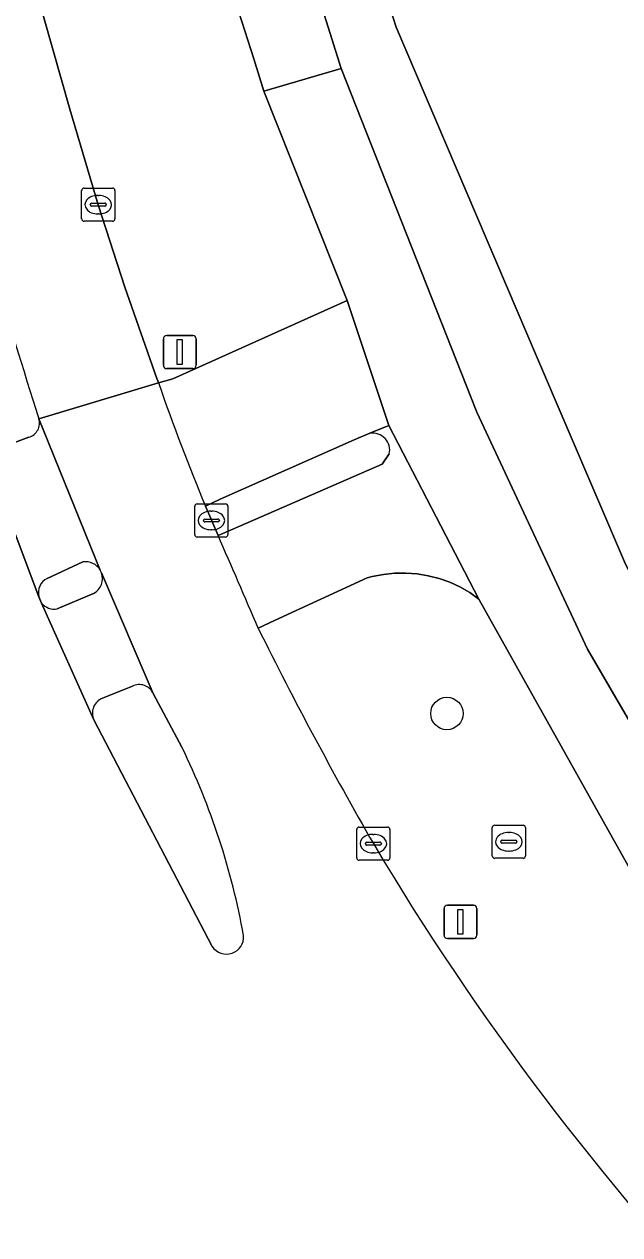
# Model space of a CAD drawing. Extents: x 158031 to 159244, y 380104 to 381214.
# Drawn here: x 159122.44 to 159140.39, y 380779.62 to 380816.11 of the extents above; entities that cross this region are included whole.
import ezdxf

# ---------------------------------------------------------------- set-up
doc = ezdxf.new("R2010")
doc.units = 0
for name, color, linetype in [('IMGEO_Berm_groen', 7, 'Continuous'), ('IMGEO_Boom', 7, 'Continuous'), ('IMGEO_Fietspad_gesloten', 7, 'Continuous'), ('IMGEO_Fietspad_open', 7, 'Continuous'), ('IMGEO_Groenvoorziening', 7, 'Continuous'), ('IMGEO_Kolk', 7, 'Continuous'), ('IMGEO_Lichtmast', 7, 'Continuous'), ('IMGEO_Rijbaan_lokaal_gesloten', 7, 'Continuous'), ('IMGEO_Rioolput', 7, 'Continuous'), ('IMGEO_Verkeerseiland_gesloten', 7, 'Continuous'), ('IMGEO_Voetpad_gesloten', 7, 'Continuous'), ('IMGEO_Voetpad_open', 7, 'Continuous')]:
    doc.layers.add(name, color=color, linetype=linetype)

msp = doc.modelspace()

# ---------------------------------------------------------------- linework, layer by layer
at = {"layer": 'IMGEO_Berm_groen'}
for points in [[(159104.565, 380883.12), (159109.756, 380864.281), (159115.543, 380843.507), (159120.99, 380823.748), (159122.769, 380817.239), (159123.815, 380813.549), (159124.668, 380810.67), (159125.469, 380808.188), (159126.434, 380805.435), (159126.461, 380805.357), (159126.483, 380805.296), (159126.916, 380805.42), (159132.174, 380807.78), (159129.663, 380814.09), (159129.353, 380815.071), (159128.725, 380817.042), (159128.413, 380818.033), (159127.513, 380820.873), (159123.671, 380834.644), (159122.905, 380837.39), (159119.428, 380849.851), (159111.297, 380878.948)], [(159136.142, 380798.783), (159135.864, 380798.978), (159135.569, 380799.147), (159135.261, 380799.289), (159134.941, 380799.403), (159134.612, 380799.487), (159134.277, 380799.543), (159133.938, 380799.568), (159133.598, 380799.562), (159133.26, 380799.527), (159132.927, 380799.461), (159132.774, 380799.42), (159129.975, 380798.133), (159129.49, 380797.903)], [(159144.054, 380776.777), (159144.092, 380776.813), (159145.781, 380778.376), (159145.942, 380778.672), (159146.075, 380778.981), (159146.181, 380779.3), (159146.258, 380779.628), (159146.305, 380779.961), (159146.322, 380780.297), (159146.309, 380780.633), (159146.266, 380780.967), (159146.193, 380781.296), (159146.091, 380781.617), (159145.961, 380781.927), (159145.804, 380782.225), (159145.698, 380782.395), (159145.232, 380782.969), (159143.209, 380786.15), (159136.142, 380798.783)]]:
    msp.add_lwpolyline(points, dxfattribs=at)
for centre, radius, start, end in [((159236.429, 380850.889), 119.346, 206.35742, 209.89194), ((159203.315, 380833.225), 81.843, 210.72413, 223.60722)]:
    msp.add_arc(centre, radius, start, end, dxfattribs=at)
at = {"layer": 'IMGEO_Boom'}
msp.add_circle((159135.176, 380795.334), 0.489, dxfattribs=at)
at = {"layer": 'IMGEO_Fietspad_gesloten'}
for points in [[(159136.074, 380804.419), (159131.99, 380814.777), (159129.663, 380814.09), (159132.174, 380807.78), (159133.429, 380804.011), (159136.142, 380798.783), (159143.209, 380786.15), (159145.232, 380782.969), (159145.698, 380782.395), (159150.318, 380777.253), (159151.691, 380775.928), (159153.234, 380774.44)], [(159147.347, 380784.803), (159143.385, 380790.459), (159139.417, 380797.275), (159136.074, 380804.419)], [(159126.324, 380795.937), (159124.763, 380799.575)], [(159124.526, 380798.95), (159123.43, 380798.484)], [(159122.961, 380798.661), (159124.532, 380795.143)], [(159124.795, 380795.796), (159125.697, 380796.156)]]:
    msp.add_lwpolyline(points, dxfattribs=at)
for centre, radius, start, end in [((159124.284, 380799.399), 0.51, 298.3078, 20.1587), ((159123.347, 380798.973), 0.496, 218.9499, 279.6972), ((159125.905, 380795.745), 0.46, 24.5903, 116.9029), ((159124.982, 380795.341), 0.492, 112.3676, 203.7575)]:
    msp.add_arc(centre, radius, start, end, dxfattribs=at)
at = {"layer": 'IMGEO_Fietspad_open'}
msp.add_lwpolyline([(159086.142, 380979.46), (159083.536, 380978.836), (159086.843, 380966.994), (159087.094, 380966.097), (159088.005, 380962.834), (159088.406, 380961.398), (159093.383, 380943.568), (159102.356, 380911.373), (159111.297, 380878.948), (159119.428, 380849.851), (159122.905, 380837.39), (159123.671, 380834.644), (159127.513, 380820.873), (159128.413, 380818.033), (159128.725, 380817.042), (159129.353, 380815.071), (159129.663, 380814.09), (159131.99, 380814.777), (159129.847, 380821.59), (159125.106, 380838.909)], close=True, dxfattribs=at)
for points in [[(159129.49, 380797.903), (159129.975, 380798.133), (159132.774, 380799.42), (159132.927, 380799.461), (159133.26, 380799.527), (159133.598, 380799.562), (159133.938, 380799.568), (159134.277, 380799.543), (159134.612, 380799.487), (159134.941, 380799.403), (159135.261, 380799.289), (159135.569, 380799.147), (159135.864, 380798.978), (159136.142, 380798.783), (159133.429, 380804.011)], [(159133.429, 380804.011), (159132.858, 380803.779)], [(159133.439, 380803.159), (159133.223, 380802.845), (159128.728, 380800.889), (159128.277, 380800.7)]]:
    msp.add_lwpolyline(points, dxfattribs=at)
for centre, radius, start, end in [((159132.938, 380803.272), 0.513, 347.2571, 99.023), ((158921.953, 380709.56), 225.557, 23.05814, 23.83258)]:
    msp.add_arc(centre, radius, start, end, dxfattribs=at)
at = {"layer": 'IMGEO_Groenvoorziening'}
msp.add_lwpolyline([(159135.264, 380838.652), (159135.116, 380838.602), (159134.442, 380840.795), (159127.831, 380836.585), (159131.747, 380821.942), (159133.651, 380816.016), (159137.873, 380806.103), (159140.557, 380799.832), (159142.815, 380795.348), (159146.022, 380789.907), (159148.798, 380786.061), (159149.1, 380786.323), (159147.744, 380794.114), (159146.327, 380801.264), (159143.563, 380809.92)], close=True, dxfattribs=at)
at = {"layer": 'IMGEO_Kolk'}
for p, q in [((159124.242, 380811.17), (159125.094, 380811.17)), ((159124.167, 380810.244), (159124.167, 380811.096)), ((159124.655, 380810.95), (159124.68, 380810.95)), ((159125.168, 380811.096), (159125.168, 380810.244)), ((159124.426, 380810.664), (159124.426, 380810.676)), ((159124.864, 380810.627), (159124.466, 380810.627)), ((159124.469, 380810.713), (159124.867, 380810.713)), ((159124.91, 380810.676), (159124.91, 380810.664)), ((159125.094, 380810.17), (159124.242, 380810.17)), ((159124.678, 380810.39), (159124.653, 380810.39)), ((159127.651, 380801.652), (159128.503, 380801.652)), ((159127.576, 380800.726), (159127.576, 380801.578)), ((159128.064, 380801.432), (159128.089, 380801.432)), ((159128.577, 380801.578), (159128.577, 380800.726)), ((159127.835, 380801.146), (159127.835, 380801.158)), ((159128.273, 380801.109), (159127.875, 380801.109)), ((159127.878, 380801.195), (159128.276, 380801.195)), ((159128.319, 380801.158), (159128.319, 380801.146)), ((159128.503, 380800.652), (159127.651, 380800.652)), ((159128.087, 380800.872), (159128.062, 380800.872)), ((159132.459, 380790.985), (159132.459, 380791.837)), ((159132.534, 380791.911), (159133.386, 380791.911)), ((159133.46, 380791.837), (159133.46, 380790.985)), ((159132.761, 380791.454), (159133.159, 380791.454)), ((159132.947, 380791.691), (159132.972, 380791.691)), ((159132.718, 380791.405), (159132.718, 380791.417)), ((159133.156, 380791.368), (159132.758, 380791.368)), ((159132.97, 380791.131), (159132.945, 380791.131)), ((159133.202, 380791.417), (159133.202, 380791.405)), ((159133.386, 380790.911), (159132.534, 380790.911))]:
    msp.add_line(p, q, dxfattribs=at)
for points in [[(159124.242, 380811.17), (159125.094, 380811.17)], [(159124.167, 380810.244), (159124.167, 380811.096)], [(159125.168, 380811.096), (159125.168, 380810.244)], [(159125.094, 380810.17), (159124.242, 380810.17)], [(159127.651, 380801.652), (159128.503, 380801.652)], [(159127.576, 380800.726), (159127.576, 380801.578)], [(159128.577, 380801.578), (159128.577, 380800.726)], [(159128.503, 380800.652), (159127.651, 380800.652)], [(159132.459, 380790.985), (159132.459, 380791.837)], [(159132.534, 380791.911), (159133.386, 380791.911)], [(159133.46, 380791.837), (159133.46, 380790.985)], [(159133.386, 380790.911), (159132.534, 380790.911)]]:
    msp.add_lwpolyline(points, dxfattribs=at)
for centre, radius, start, end in [((159124.244, 380811.094), 0.0765, 91.552, 178.448), ((159124.244, 380811.094), 0.0765, 91.552, 178.448), ((159125.092, 380811.094), 0.0765, 1.552, 88.448), ((159125.092, 380811.094), 0.0765, 1.552, 88.448), ((159124.466, 380810.673), 0.0403, 85.8775, 175.7526), ((159124.463, 380810.663), 0.0366, 178.938, 274.7102), ((159124.867, 380810.67), 0.043, 264.8664, 352.4533), ((159124.871, 380810.675), 0.0386, 1.7309, 96.639), ((159124.244, 380810.246), 0.0765, 181.552, 268.448), ((159124.244, 380810.246), 0.0765, 181.552, 268.448), ((159125.092, 380810.246), 0.0765, 271.552, 358.448), ((159125.092, 380810.246), 0.0765, 271.552, 358.448), ((159127.653, 380801.576), 0.0765, 91.552, 178.448), ((159127.653, 380801.576), 0.0765, 91.552, 178.448), ((159128.501, 380801.576), 0.0765, 1.552, 88.448), ((159128.501, 380801.576), 0.0765, 1.552, 88.448), ((159127.875, 380801.155), 0.0403, 85.8775, 175.7526), ((159127.872, 380801.145), 0.0366, 178.938, 274.7102), ((159128.276, 380801.152), 0.043, 264.8664, 352.4533), ((159128.28, 380801.157), 0.0386, 1.7309, 96.639), ((159127.653, 380800.728), 0.0765, 181.552, 268.448), ((159127.653, 380800.728), 0.0765, 181.552, 268.448), ((159128.501, 380800.728), 0.0765, 271.552, 358.448), ((159128.501, 380800.728), 0.0765, 271.552, 358.448), ((159132.536, 380791.835), 0.0765, 91.552, 178.448), ((159132.536, 380791.835), 0.0765, 91.552, 178.448), ((159133.384, 380791.835), 0.0765, 1.552, 88.448), ((159133.384, 380791.835), 0.0765, 1.552, 88.448), ((159132.758, 380791.414), 0.0403, 85.8775, 175.7526), ((159133.163, 380791.416), 0.0386, 1.7309, 96.639), ((159132.755, 380791.404), 0.0366, 178.938, 274.7102), ((159133.159, 380791.411), 0.043, 264.8664, 352.4533), ((159132.536, 380790.987), 0.0765, 181.552, 268.448), ((159132.536, 380790.987), 0.0765, 181.552, 268.448), ((159133.384, 380790.987), 0.0765, 271.552, 358.448), ((159133.384, 380790.987), 0.0765, 271.552, 358.448)]:
    msp.add_arc(centre, radius, start, end, dxfattribs=at)
for centre, major_axis, ratio, start_param, end_param in [((159124.654, 380810.67), (-0.387, 0.002), 0.722429, 4.712389, 7.853982), ((159124.679, 380810.67), (-0.39, 0.002), 0.717154, 1.570796, 4.712389), ((159128.063, 380801.152), (-0.387, 0.002), 0.722429, 4.712389, 7.853982), ((159128.088, 380801.152), (-0.39, 0.002), 0.717154, 1.570796, 4.712389), ((159132.946, 380791.411), (-0.387, 0.002), 0.722429, 4.712389, 7.853982), ((159132.971, 380791.411), (-0.39, 0.002), 0.717154, 1.570796, 4.712389)]:
    msp.add_ellipse(centre, major_axis=major_axis, ratio=ratio, start_param=start_param, end_param=end_param, dxfattribs=at)
at = {"layer": 'IMGEO_Lichtmast'}
for p, q in [((159126.63, 380805.828), (159126.63, 380806.628)), ((159126.63, 380806.628), (159126.63, 380805.828)), ((159126.73, 380806.728), (159127.52, 380806.728)), ((159127.52, 380806.728), (159126.73, 380806.728)), ((159127.62, 380806.628), (159127.62, 380805.828)), ((159127.62, 380805.828), (159127.62, 380806.628)), ((159127.52, 380805.728), (159126.73, 380805.728)), ((159126.73, 380805.728), (159127.52, 380805.728)), ((159135.09, 380788.652), (159135.09, 380789.452)), ((159135.09, 380789.452), (159135.09, 380788.652)), ((159135.19, 380789.552), (159135.98, 380789.552)), ((159135.98, 380789.552), (159135.19, 380789.552)), ((159136.08, 380789.452), (159136.08, 380788.652)), ((159136.08, 380788.652), (159136.08, 380789.452)), ((159135.98, 380788.552), (159135.19, 380788.552)), ((159135.19, 380788.552), (159135.98, 380788.552))]:
    msp.add_line(p, q, dxfattribs=at)
for points in [[(159127.05, 380806.603), (159127.2, 380806.603), (159127.2, 380805.853), (159127.05, 380805.853), (159127.05, 380806.603)], [(159135.51, 380789.427), (159135.66, 380789.427), (159135.66, 380788.677), (159135.51, 380788.677), (159135.51, 380789.427)]]:
    msp.add_lwpolyline(points, dxfattribs=at)
for centre, start, end in [((159126.73, 380806.628), 90, 180), ((159126.73, 380806.628), 90, 180), ((159127.52, 380806.628), 0, 90), ((159127.52, 380806.628), 360, 90), ((159126.73, 380805.828), 180, 270), ((159126.73, 380805.828), 180, 270), ((159127.52, 380805.828), 270, 0), ((159127.52, 380805.828), 270, 0), ((159135.19, 380789.452), 90, 180), ((159135.19, 380789.452), 90, 180), ((159135.98, 380789.452), 0, 90), ((159135.98, 380789.452), 360, 90), ((159135.19, 380788.652), 180, 270), ((159135.19, 380788.652), 180, 270), ((159135.98, 380788.652), 270, 0), ((159135.98, 380788.652), 270, 0)]:
    msp.add_arc(centre, 0.1, start, end, dxfattribs=at)
at = {"layer": 'IMGEO_Rijbaan_lokaal_gesloten'}
for points in [[(159122.877, 380804.219), (159126.483, 380805.296), (159126.461, 380805.357), (159126.434, 380805.435), (159125.469, 380808.188), (159124.668, 380810.67), (159123.815, 380813.549), (159122.769, 380817.239), (159120.99, 380823.748), (159115.543, 380843.507), (159109.756, 380864.281), (159104.565, 380883.12), (159098.532, 380904.865), (159093.32, 380923.735), (159092.475, 380926.875), (159091.779, 380929.797), (159088.229, 380943.642), (159086.755, 380949.226), (159086.378, 380950.654), (159086.107, 380951.64), (159080.09, 380973.554), (159078.932, 380977.771), (159072.04, 380975.915), (159081.817, 380940.724)], [(159126.489, 380805.278), (159126.483, 380805.296), (159122.877, 380804.219), (159124.725, 380799.657)], [(159128.102, 380788.311), (159124.532, 380795.143), (159122.961, 380798.661), (159122.907, 380798.782), (159122.88, 380798.853), (159121.103, 380803.535), (159118.043, 380801.552)], [(159128.277, 380800.7), (159127.896, 380801.586)], [(159124.763, 380799.575), (159126.324, 380795.937), (159127.191, 380794.32)]]:
    msp.add_lwpolyline(points, dxfattribs=at)
for centre, radius, start, end in [((159307.385, 380863.238), 193.717, 194.9216, 197.73794), ((159192.473, 380828.31), 69.888, 199.24177, 202.48134), ((158921.953, 380709.56), 225.557, 23.05814, 23.83258), ((159124.234, 380799.38), 0.563, 20.263, 29.4644), ((159236.429, 380850.889), 119.346, 206.35742, 209.89194), ((159107.426, 380784.71), 21.977, 10.2867, 25.9288), ((159203.315, 380833.225), 81.843, 210.72413, 223.60722), ((159128.532, 380788.601), 0.519, 213.9711, 3.7669)]:
    msp.add_arc(centre, radius, start, end, dxfattribs=at)
at = {"layer": 'IMGEO_Rioolput'}
for p, q in [((159136.543, 380791.042), (159136.543, 380791.894)), ((159136.618, 380791.968), (159137.47, 380791.968)), ((159137.544, 380791.894), (159137.544, 380791.042)), ((159136.802, 380791.462), (159136.802, 380791.474)), ((159136.845, 380791.511), (159137.243, 380791.511)), ((159137.031, 380791.748), (159137.056, 380791.748)), ((159137.286, 380791.474), (159137.286, 380791.462)), ((159137.24, 380791.425), (159136.842, 380791.425)), ((159137.054, 380791.188), (159137.029, 380791.188)), ((159137.47, 380790.968), (159136.618, 380790.968))]:
    msp.add_line(p, q, dxfattribs=at)
for points in [[(159136.543, 380791.042), (159136.543, 380791.894)], [(159136.618, 380791.968), (159137.47, 380791.968)], [(159137.544, 380791.894), (159137.544, 380791.042)], [(159137.47, 380790.968), (159136.618, 380790.968)]]:
    msp.add_lwpolyline(points, dxfattribs=at)
for centre, radius, start, end in [((159136.62, 380791.892), 0.0765, 91.552, 178.448), ((159136.62, 380791.892), 0.0765, 91.552, 178.448), ((159137.468, 380791.892), 0.0765, 1.552, 88.448), ((159137.468, 380791.892), 0.0765, 1.552, 88.448), ((159136.842, 380791.471), 0.0403, 85.8775, 175.7526), ((159136.839, 380791.461), 0.0366, 178.938, 274.7102), ((159137.243, 380791.468), 0.043, 264.8664, 352.4533), ((159137.247, 380791.473), 0.0386, 1.7309, 96.639), ((159136.62, 380791.044), 0.0765, 181.552, 268.448), ((159136.62, 380791.044), 0.0765, 181.552, 268.448), ((159137.468, 380791.044), 0.0765, 271.552, 358.448), ((159137.468, 380791.044), 0.0765, 271.552, 358.448)]:
    msp.add_arc(centre, radius, start, end, dxfattribs=at)
for centre, major_axis, ratio, start_param, end_param in [((159137.03, 380791.468), (-0.387, 0.002), 0.722429, 4.712389, 7.853982), ((159137.055, 380791.468), (-0.39, 0.002), 0.717154, 1.570796, 4.712389)]:
    msp.add_ellipse(centre, major_axis=major_axis, ratio=ratio, start_param=start_param, end_param=end_param, dxfattribs=at)
at = {"layer": 'IMGEO_Verkeerseiland_gesloten'}
for points in [[(159121.681, 380803.328), (159122.575, 380803.661)], [(159132.858, 380803.779), (159132.382, 380803.586), (159128.345, 380801.789), (159127.896, 380801.586), (159128.277, 380800.7), (159128.728, 380800.889), (159133.223, 380802.845)], [(159133.223, 380802.845), (159133.439, 380803.159)], [(159124.207, 380799.902), (159123.128, 380799.404)], [(159122.88, 380798.853), (159122.907, 380798.782), (159122.961, 380798.661)], [(159123.43, 380798.484), (159124.526, 380798.95)], [(159125.697, 380796.156), (159124.795, 380795.796)], [(159127.191, 380794.32), (159126.324, 380795.937)], [(159124.532, 380795.143), (159128.102, 380788.311)]]:
    msp.add_lwpolyline(points, dxfattribs=at)
for centre, radius, start, end in [((159307.385, 380863.238), 193.717, 194.9216, 197.73794), ((159122.455, 380804.087), 0.442, 285.7609, 17.393), ((159132.938, 380803.272), 0.513, 347.2571, 99.023), ((159124.286, 380799.398), 0.51, 30.4971, 98.8772), ((159124.284, 380799.399), 0.51, 298.3078, 20.1587), ((159124.234, 380799.38), 0.563, 20.263, 29.4644), ((159123.328, 380798.983), 0.467, 115.4251, 196.1107), ((159123.347, 380798.973), 0.496, 218.9499, 279.6972), ((159125.905, 380795.745), 0.46, 24.5903, 116.9029), ((159124.982, 380795.341), 0.492, 112.3676, 203.7575), ((159107.426, 380784.71), 21.977, 10.2867, 25.9288), ((159128.532, 380788.601), 0.519, 213.9711, 3.7669)]:
    msp.add_arc(centre, radius, start, end, dxfattribs=at)
at = {"layer": 'IMGEO_Voetpad_gesloten'}
for points in [[(159124.725, 380799.657), (159122.877, 380804.219)], [(159121.103, 380803.535), (159122.88, 380798.853)], [(159122.575, 380803.661), (159121.681, 380803.328)], [(159123.128, 380799.404), (159124.207, 380799.902)]]:
    msp.add_lwpolyline(points, dxfattribs=at)
for centre, radius, start, end in [((159122.455, 380804.087), 0.442, 285.7609, 17.393), ((159124.286, 380799.398), 0.51, 30.4971, 98.8772), ((159123.328, 380798.983), 0.467, 115.4251, 196.1107)]:
    msp.add_arc(centre, radius, start, end, dxfattribs=at)
at = {"layer": 'IMGEO_Voetpad_open'}
for points in [[(159151.84, 380783.166), (159149.1, 380786.323), (159148.798, 380786.061), (159146.022, 380789.907), (159142.815, 380795.348), (159140.557, 380799.832), (159137.873, 380806.103), (159133.651, 380816.016), (159131.747, 380821.942), (159127.831, 380836.585), (159134.442, 380840.795), (159134.665, 380840.909), (159133.706, 380844.265), (159133.504, 380844.163), (159125.106, 380838.909), (159129.847, 380821.59), (159131.99, 380814.777), (159136.074, 380804.419), (159139.417, 380797.275), (159143.385, 380790.459), (159147.347, 380784.803)], [(159132.174, 380807.78), (159126.916, 380805.42), (159126.483, 380805.296), (159126.489, 380805.278)], [(159127.896, 380801.586), (159128.345, 380801.789), (159132.382, 380803.586), (159132.858, 380803.779), (159133.429, 380804.011), (159132.174, 380807.78)]]:
    msp.add_lwpolyline(points, dxfattribs=at)
msp.add_arc((159192.473, 380828.31), 69.888, 199.24177, 202.48134, dxfattribs=at)

doc.saveas('drawing.dxf')
